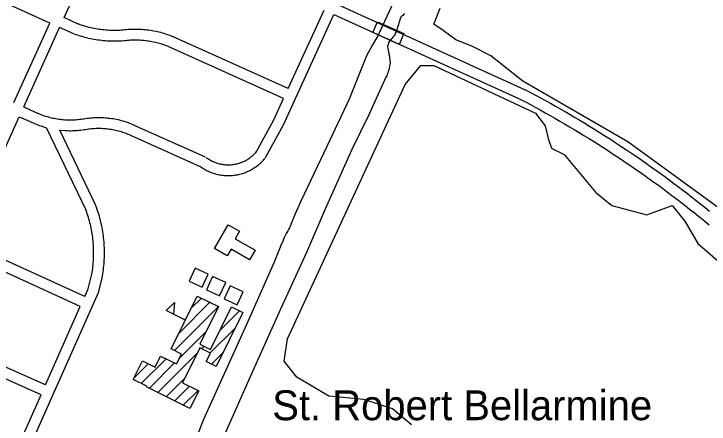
# Model space of a CAD drawing. Extents: x 3677843 to 3715951, y 511991 to 537744.
# Drawn here: x 3705927 to 3707858, y 533223 to 534363 of the extents above; entities that cross this region are included whole.
import ezdxf

# ---------------------------------------------------------------- set-up
doc = ezdxf.new("R2010")
doc.units = 0
for name, color, linetype in [('V-BLDG-IDEN', 7, 'Continuous'), ('V-BLDG-OTLN', 7, 'Continuous'), ('V-BRDG-OTLN', 7, 'Continuous'), ('V-ROAD-CNTR', 7, 'Continuous'), ('V-SITE-VEGE', 7, 'Continuous'), ('V-TOPO-SHOR', 7, 'Continuous')]:
    doc.layers.add(name, color=color, linetype=linetype)

msp = doc.modelspace()

# ---------------------------------------------------------------- linework, layer by layer
at = {"layer": 'V-BLDG-OTLN'}
for p, q in [((3706420, 533545.1), (3706448.1, 533573.2)), ((3706373, 533427.4), (3706495.3, 533549.8)), ((3706385.2, 533475), (3706471.7, 533561.5)), ((3706403.6, 533512.1), (3706349.8, 533538.8)), ((3706498.9, 533482.7), (3706553.9, 533537.6)), ((3706472.3, 533420.7), (3706542.5, 533490.9)), ((3706387.4, 533406.5), (3706460.6, 533479.7)), ((3706448.7, 533432.4), (3706455.5, 533439.3)), ((3706327, 533310.7), (3706436.3, 533420.1)), ((3706476.3, 533389.3), (3706507.8, 533420.9)), ((3706281.1, 533335.5), (3706350.1, 533404.6)), ((3706260.7, 533350.5), (3706300.6, 533390.5)), ((3706303.3, 533322.4), (3706373.8, 533392.9)), ((3706350.6, 533299), (3706401.6, 533350)), ((3706374.2, 533287.3), (3706415.3, 533328.3)), ((3706397.9, 533275.6), (3706438.9, 533316.6))]:
    msp.add_line(p, q, dxfattribs=at)
for points in [[(3706484.6, 533710.7), (3706522.1, 533776.6), (3706553.5, 533758.8), (3706541.4, 533737.5), (3706597, 533705.8), (3706581.9, 533679.4), (3706530.4, 533708.7), (3706520, 533690.5)], [(3706466.8, 533639.5), (3706430.5, 533656.2), (3706413.8, 533619.9), (3706450.1, 533603.1)], [(3706515.6, 533616), (3706479.3, 533632.8), (3706462.5, 533596.4), (3706498.8, 533579.7)], [(3706564.4, 533590.7), (3706528, 533607.5), (3706511.3, 533571.2), (3706547.6, 533554.4)], [(3706495.3, 533549.8), (3706443.5, 533445.2), (3706473.1, 533430.5), (3706531.6, 533548.7), (3706563.3, 533533), (3706489.1, 533383), (3706461.6, 533396.6), (3706473.3, 533420.2), (3706443.7, 533434.9), (3706395.7, 533338), (3706440.7, 533315.7), (3706416.3, 533266.5), (3706295.5, 533326.3), (3706296.3, 533328), (3706258.8, 533346.6), (3706284.5, 533398.5), (3706319.5, 533381.1), (3706334.9, 533412.2), (3706379.3, 533390.2), (3706392.9, 533417.6), (3706363.9, 533431.9), (3706436.7, 533578.9)], [(3706349.8, 533538.8), (3706373.5, 533560.5), (3706370.5, 533528.5)]]:
    msp.add_lwpolyline(points, close=True, dxfattribs=at)
at = {"layer": 'V-BRDG-OTLN'}
msp.add_lwpolyline([(3706937.5, 534340.2), (3707009.8, 534308.4), (3706997, 534277.3), (3706924.1, 534310.9)], close=True, dxfattribs=at)
at = {"layer": 'V-ROAD-CNTR'}
for points in [[(3706027, 534337.2), (3705914.8, 534388), (3705249.4, 534683.6)], [(3706066.7, 534352.2), (3706082.3, 534386.8), (3706172.3, 534589.2)], [(3706828.5, 534387.9), (3707347.3, 534152.1)], [(3706626.4, 533964), (3706676.1, 534054.6), (3706816, 534360.6)], [(3706689, 534155), (3706788.7, 534373)], [(3706816, 534360.6), (3707334.9, 534124.8)], [(3706106, 534334.5), (3706066.7, 534352.2)], [(3705927.4, 534116.8), (3706027, 534337.2)], [(3705954.8, 534104.4), (3706054.4, 534324.9)], [(3706093.6, 534307.1), (3706054.4, 534324.9)], [(3706234.8, 534317.9), (3706230, 534317.5), (3706225.3, 534317.2), (3706220.7, 534316.9), (3706216, 534316.7), (3706211.3, 534316.6), (3706206.6, 534316.5), (3706201.9, 534316.6), (3706197.2, 534316.7), (3706192.5, 534316.9), (3706187.8, 534317.1), (3706183.2, 534317.5), (3706178.5, 534317.9), (3706173.8, 534318.4), (3706169.2, 534318.9), (3706164.5, 534319.6), (3706159.9, 534320.3), (3706155.3, 534321.1), (3706150.6, 534321.9), (3706146, 534322.9), (3706141.5, 534323.9), (3706136.9, 534325), (3706132.4, 534326.2), (3706127.8, 534327.4), (3706123.3, 534328.7), (3706118.8, 534330.1), (3706114.4, 534331.5), (3706110, 534333.1), (3706105.5, 534334.7), (3706105.1, 534334.8)], [(3706237.5, 534288.1), (3706232.5, 534287.6), (3706227.3, 534287.2), (3706222.1, 534286.9), (3706217, 534286.7), (3706211.8, 534286.6), (3706206.6, 534286.5), (3706201.4, 534286.6), (3706196.3, 534286.7), (3706191.1, 534286.9), (3706185.9, 534287.2), (3706180.8, 534287.6), (3706175.6, 534288), (3706170.4, 534288.6), (3706165.3, 534289.2), (3706160.2, 534289.9), (3706155.1, 534290.7), (3706150, 534291.6), (3706144.9, 534292.5), (3706139.8, 534293.5), (3706134.7, 534294.7), (3706129.7, 534295.9), (3706124.7, 534297.2), (3706119.7, 534298.5), (3706114.7, 534300), (3706109.8, 534301.5), (3706104.9, 534303.1), (3706100, 534304.8), (3706095.1, 534306.5), (3706094.6, 534306.7)], [(3706367.3, 534299.9), (3706362.9, 534301.6), (3706358.4, 534303.3), (3706353.8, 534304.9), (3706349.2, 534306.4), (3706344.6, 534307.9), (3706340, 534309.2), (3706335.3, 534310.5), (3706330.6, 534311.7), (3706325.9, 534312.8), (3706321.2, 534313.8), (3706316.4, 534314.7), (3706311.6, 534315.6), (3706306.9, 534316.4), (3706302.1, 534317.1), (3706297.3, 534317.7), (3706292.5, 534318.2), (3706287.6, 534318.6), (3706282.8, 534319), (3706278, 534319.3), (3706273.1, 534319.5), (3706268.3, 534319.6), (3706263.5, 534319.6), (3706258.6, 534319.5), (3706253.8, 534319.4), (3706248.9, 534319.1), (3706244.1, 534318.8), (3706239.3, 534318.4), (3706234.6, 534317.9)], [(3706356.5, 534272), (3706352.3, 534273.6), (3706348.3, 534275.1), (3706344.2, 534276.5), (3706340.1, 534277.8), (3706336, 534279.1), (3706331.8, 534280.3), (3706327.7, 534281.5), (3706323.5, 534282.5), (3706319.3, 534283.5), (3706315.1, 534284.4), (3706310.8, 534285.3), (3706306.6, 534286), (3706302.3, 534286.7), (3706298, 534287.3), (3706293.8, 534287.9), (3706289.5, 534288.3), (3706285.2, 534288.7), (3706280.9, 534289.1), (3706276.6, 534289.3), (3706272.2, 534289.5), (3706267.9, 534289.6), (3706263.6, 534289.6), (3706259.3, 534289.5), (3706255, 534289.4), (3706250.7, 534289.2), (3706246.4, 534288.9), (3706242.1, 534288.5), (3706237.7, 534288.1)], [(3706689, 534155), (3706368.1, 534299.6)], [(3706676.5, 534127.7), (3706355.7, 534272.3)], [(3707348.1, 534151.7), (3707362, 534144.4), (3707375.8, 534137), (3707389.7, 534129.5), (3707403.5, 534121.9), (3707417.2, 534114.3), (3707430.9, 534106.6), (3707444.6, 534098.8), (3707458.2, 534091), (3707471.8, 534083.1), (3707485.4, 534075.1), (3707498.9, 534067), (3707512.4, 534058.9), (3707525.8, 534050.7), (3707539.2, 534042.5), (3707552.6, 534034.1), (3707565.9, 534025.8), (3707579.1, 534017.3), (3707592.3, 534008.8), (3707605.5, 534000.2), (3707618.6, 533991.5), (3707631.7, 533982.8), (3707644.8, 533974), (3707657.8, 533965.1), (3707670.7, 533956.2), (3707683.6, 533947.2), (3707696.5, 533938.1), (3707709.3, 533929), (3707722.1, 533919.8), (3707734.8, 533910.6), (3707747.4, 533901.2), (3707760.1, 533891.9), (3707772.6, 533882.4), (3707785.2, 533872.9), (3707797.6, 533863.3), (3707810.1, 533853.7), (3707822.4, 533844), (3707834.8, 533834.2), (3707847.1, 533824.4), (3707859.3, 533814.5)], [(3706600.1, 533978.4), (3706649.2, 534068.1), (3706676.5, 534127.7)], [(3707334.1, 534125.2), (3707347.9, 534117.9), (3707361.6, 534110.6), (3707375.3, 534103.1), (3707389, 534095.7), (3707402.6, 534088.1), (3707416.2, 534080.5), (3707429.7, 534072.8), (3707443.2, 534065), (3707456.7, 534057.2), (3707470.1, 534049.3), (3707483.5, 534041.3), (3707496.8, 534033.3), (3707510.1, 534025.2), (3707523.4, 534017), (3707536.6, 534008.7), (3707549.8, 534000.4), (3707562.9, 533992), (3707576, 533983.6), (3707589.1, 533975.1), (3707602.1, 533966.5), (3707615, 533957.9), (3707627.9, 533949.2), (3707640.8, 533940.4), (3707653.6, 533931.5), (3707666.4, 533922.6), (3707679.1, 533913.7), (3707691.8, 533904.6), (3707704.5, 533895.5), (3707717.1, 533886.4), (3707729.6, 533877.1), (3707742.1, 533867.8), (3707754.6, 533858.5), (3707767, 533849), (3707779.3, 533839.6), (3707791.6, 533830), (3707803.9, 533820.4), (3707816.1, 533810.7), (3707828.2, 533801), (3707840.4, 533791.2), (3707852.4, 533781.3), (3707857.6, 533777)], [(3705954.8, 534104.4), (3705984.7, 534090.8)], [(3705984.9, 534090.7), (3705988.8, 534088.9), (3705992.6, 534087.2), (3705996.4, 534085.6), (3706000.2, 534084.1), (3706004.1, 534082.6), (3706008, 534081.2), (3706011.9, 534079.8), (3706015.9, 534078.6), (3706019.8, 534077.4), (3706023.8, 534076.2), (3706027.8, 534075.2), (3706031.9, 534074.2), (3706035.9, 534073.3), (3706040, 534072.5), (3706044.1, 534071.7), (3706048.1, 534071), (3706052.2, 534070.4), (3706056.4, 534069.9), (3706060.5, 534069.4), (3706064.6, 534069), (3706068.7, 534068.7), (3706072.9, 534068.5), (3706077, 534068.3), (3706081.2, 534068.2), (3706085.3, 534068.2), (3706089.5, 534068.3), (3706093.6, 534068.4), (3706097.7, 534068.6), (3706101.9, 534068.9), (3706106, 534069.2), (3706110.1, 534069.7), (3706114.2, 534070.2), (3706118.4, 534070.8), (3706121.9, 534071.4)], [(3705786.3, 533731.5), (3705942.4, 534077)], [(3705942.4, 534077), (3705972.4, 534063.5)], [(3706121.9, 534071.3), (3706126.2, 534072.1), (3706130.7, 534072.7), (3706135.2, 534073.3), (3706139.7, 534073.8), (3706144.3, 534074.1), (3706148.8, 534074.5), (3706153.3, 534074.7), (3706157.9, 534074.8), (3706162.4, 534074.9), (3706167, 534074.9), (3706171.5, 534074.7), (3706176, 534074.5), (3706180.6, 534074.3), (3706185.1, 534073.9), (3706189.6, 534073.4), (3706194.1, 534072.9), (3706198.6, 534072.3), (3706203.1, 534071.6), (3706207.6, 534070.8), (3706212, 534069.9), (3706216.5, 534068.9), (3706220.9, 534067.9), (3706225.3, 534066.8), (3706229.7, 534065.5), (3706234, 534064.3), (3706238.4, 534062.9), (3706242.7, 534061.4), (3706247, 534059.9), (3706251.2, 534058.3), (3706255.4, 534056.6), (3706259.6, 534054.8), (3706263.7, 534053), (3706265.7, 534052.1)], [(3705972.2, 534063.6), (3705976.3, 534061.6), (3705980.6, 534059.7), (3705984.9, 534057.9), (3705989.3, 534056.1), (3705993.6, 534054.5), (3705998, 534052.9), (3706002.5, 534051.3), (3706018.3, 534046.2)], [(3706265.5, 534052.1), (3706459, 533965.3)], [(3706127.7, 533817.7), (3706018.3, 534046.2)], [(3706054.9, 534039.4), (3706071.4, 534038.5), (3706076.1, 534038.3), (3706080.8, 534038.2), (3706085.5, 534038.2), (3706090.2, 534038.3), (3706094.9, 534038.4), (3706099.5, 534038.7), (3706104.2, 534039), (3706108.9, 534039.4), (3706113.6, 534039.9), (3706118.2, 534040.5), (3706122.8, 534041.1), (3706126.7, 534041.7)], [(3706154.8, 533830.6), (3706054.9, 534039.4)], [(3706126.7, 534041.7), (3706130.8, 534042.4), (3706134.7, 534043), (3706138.7, 534043.5), (3706142.6, 534043.9), (3706146.6, 534044.2), (3706150.6, 534044.5), (3706154.5, 534044.7), (3706158.5, 534044.8), (3706162.5, 534044.9), (3706166.5, 534044.9), (3706170.5, 534044.8), (3706174.4, 534044.6), (3706178.4, 534044.3), (3706182.4, 534044), (3706186.3, 534043.6), (3706190.3, 534043.1), (3706194.2, 534042.6), (3706198.2, 534042), (3706202.1, 534041.3), (3706206, 534040.5), (3706209.9, 534039.7), (3706213.7, 534038.7), (3706217.6, 534037.8), (3706221.4, 534036.7), (3706225.3, 534035.6), (3706229, 534034.4), (3706232.8, 534033.1), (3706236.6, 534031.8), (3706240.3, 534030.3), (3706244, 534028.9), (3706247.6, 534027.3), (3706251.3, 534025.7), (3706253.1, 534024.8)], [(3706253.2, 534024.8), (3706446.7, 533937.9)], [(3706461.6, 533963.7), (3706463.9, 533962), (3706466.1, 533960.5), (3706468.4, 533959.1), (3706470.7, 533957.7), (3706473, 533956.4), (3706475.3, 533955.1), (3706477.7, 533953.9), (3706480.1, 533952.7), (3706482.5, 533951.6), (3706485, 533950.6), (3706487.5, 533949.7), (3706490, 533948.8), (3706492.5, 533947.9), (3706495.1, 533947.2), (3706497.6, 533946.5), (3706500.2, 533945.9), (3706502.8, 533945.3), (3706505.5, 533944.8), (3706508.1, 533944.4), (3706510.7, 533944), (3706513.4, 533943.8), (3706516, 533943.6), (3706518.7, 533943.4), (3706521.4, 533943.3), (3706524, 533943.3), (3706526.7, 533943.4), (3706529.4, 533943.5), (3706532, 533943.7), (3706534.7, 533944), (3706537.3, 533944.4), (3706540, 533944.8), (3706542.6, 533945.3), (3706545.2, 533945.8), (3706547.8, 533946.4), (3706550.4, 533947.1), (3706552.9, 533947.9), (3706555.4, 533948.7), (3706558, 533949.6), (3706560.5, 533950.5), (3706562.9, 533951.6), (3706565.4, 533952.6), (3706567.8, 533953.8), (3706570.1, 533955), (3706572.5, 533956.3), (3706574.8, 533957.6), (3706577.1, 533959), (3706579.3, 533960.4), (3706581.5, 533961.9), (3706583.7, 533963.5), (3706585.8, 533965.1), (3706587.9, 533966.8), (3706589.9, 533968.5), (3706591.9, 533970.3), (3706593.8, 533972.1), (3706595.7, 533974), (3706597.5, 533975.9), (3706599.3, 533977.9), (3706601.1, 533980), (3706601.7, 533980.7)], [(3706444, 533939.5), (3706446.6, 533937.6), (3706449.5, 533935.6), (3706452.4, 533933.7), (3706455.3, 533931.9), (3706458.3, 533930.2), (3706461.3, 533928.5), (3706464.4, 533927), (3706467.5, 533925.5), (3706470.7, 533924.1), (3706473.8, 533922.8), (3706477.1, 533921.5), (3706480.3, 533920.4), (3706483.6, 533919.3), (3706486.9, 533918.3), (3706490.2, 533917.4), (3706493.6, 533916.6), (3706497, 533915.9), (3706500.4, 533915.3), (3706503.8, 533914.7), (3706507.2, 533914.3), (3706510.6, 533913.9), (3706514.1, 533913.6), (3706517.5, 533913.4), (3706521, 533913.3), (3706524.4, 533913.3), (3706527.9, 533913.4), (3706531.3, 533913.6), (3706534.7, 533913.9), (3706538.2, 533914.2), (3706541.6, 533914.7), (3706545, 533915.2), (3706548.4, 533915.8), (3706551.8, 533916.5), (3706555.1, 533917.3), (3706558.5, 533918.2), (3706561.8, 533919.2), (3706565.1, 533920.3), (3706568.3, 533921.4), (3706571.5, 533922.7), (3706574.7, 533924), (3706577.9, 533925.4), (3706581, 533926.9), (3706584.1, 533928.4), (3706587.1, 533930.1), (3706590.1, 533931.8), (3706593, 533933.6), (3706595.9, 533935.5), (3706598.8, 533937.4), (3706601.6, 533939.4), (3706604.3, 533941.5), (3706607, 533943.7), (3706609.6, 533945.9), (3706612.2, 533948.2), (3706614.7, 533950.6), (3706617.1, 533953), (3706619.5, 533955.5), (3706621.8, 533958.1), (3706624, 533960.7), (3706624.8, 533961.6)], [(3706143, 533634.7), (3706143.9, 533639.9), (3706144.8, 533645), (3706145.5, 533650.1), (3706146.2, 533655.1), (3706146.8, 533660.2), (3706147.3, 533665.3), (3706147.8, 533670.5), (3706148.2, 533675.6), (3706148.5, 533680.7), (3706148.7, 533685.8), (3706148.9, 533691), (3706148.9, 533696.1), (3706148.9, 533701.2), (3706148.9, 533706.4), (3706148.7, 533711.5), (3706148.5, 533716.6), (3706148.2, 533721.7), (3706147.8, 533726.9), (3706147.3, 533732), (3706146.8, 533737.1), (3706146.2, 533742.2), (3706145.5, 533747.3), (3706144.7, 533752.3), (3706143.9, 533757.4), (3706143, 533762.4), (3706142, 533767.5), (3706140.9, 533772.5), (3706139.7, 533777.5), (3706138.5, 533782.5), (3706137.2, 533787.5), (3706135.9, 533792.4), (3706134.4, 533797.3), (3706132.9, 533802.2), (3706131.3, 533807.1), (3706129.7, 533812), (3706127.9, 533816.8), (3706127.2, 533818.9)], [(3706172.5, 533629.4), (3706173.5, 533634.8), (3706174.4, 533640.3), (3706175.2, 533645.8), (3706176, 533651.4), (3706176.6, 533656.9), (3706177.2, 533662.4), (3706177.7, 533668), (3706178.1, 533673.6), (3706178.5, 533679.1), (3706178.7, 533684.7), (3706178.9, 533690.3), (3706178.9, 533695.9), (3706178.9, 533701.5), (3706178.9, 533707), (3706178.7, 533712.6), (3706178.4, 533718.2), (3706178.1, 533723.8), (3706177.7, 533729.3), (3706177.2, 533734.9), (3706176.6, 533740.4), (3706175.9, 533746), (3706175.2, 533751.5), (3706174.3, 533757), (3706173.4, 533762.5), (3706172.4, 533768), (3706171.3, 533773.5), (3706170.2, 533779), (3706168.9, 533784.4), (3706167.6, 533789.8), (3706166.2, 533795.2), (3706164.7, 533800.6), (3706163.2, 533806), (3706161.5, 533811.3), (3706159.8, 533816.6), (3706158, 533821.9), (3706156.1, 533827.1), (3706155.3, 533829.3)], [(3706124.1, 533577.3), (3705786.3, 533731.5)], [(3706111.9, 533549.9), (3705774, 533704.2)], [(3705935.5, 533078.4), (3706162, 533588.8), (3706172.3, 533628.3)], [(3706124.1, 533577.3), (3706133.6, 533598.7), (3706143.2, 533635.9)], [(3706015.2, 533331.8), (3706111.9, 533549.9)], [(3706015.2, 533331.8), (3705674.7, 533483.3)], [(3706003, 533304.4), (3705662.4, 533455.9)], [(3705908, 533090.4), (3706003, 533304.4)]]:
    msp.add_lwpolyline(points, dxfattribs=at)
at = {"layer": 'V-SITE-VEGE'}
for p, q in [((3707093.2, 534334.4), (3707110.8, 534378.6)), ((3707119.7, 534316.7), (3707093.2, 534334.4)), ((3707155, 534290.2), (3707119.7, 534316.7)), ((3707199.1, 534272.6), (3707155, 534290.2)), ((3707252.1, 534246), (3707199.1, 534272.6)), ((3707340.5, 534175.4), (3707252.1, 534246)), ((3707631.9, 534007.5), (3707340.5, 534175.4)), ((3708091.2, 533671.7), (3707631.9, 534007.5))]:
    msp.add_line(p, q, dxfattribs=at)
msp.add_lwpolyline([(3707031.3, 533221), (3706978.4, 533265.2), (3706898.9, 533291.7), (3706801.7, 533300.6), (3706713.4, 533353.6), (3706678.1, 533397.8), (3706686.9, 533459.6), (3707013.7, 534166.5), (3707057.8, 534219.5), (3707093.2, 534219.5), (3707243.3, 534148.8), (3707375.8, 534087), (3707402.3, 534051.6), (3707411.1, 534016.3), (3707420, 533989.8), (3707455.3, 533972.1), (3707543.6, 533866.1), (3707587.8, 533830.7), (3707684.9, 533804.2), (3707755.6, 533830.7), (3707790.9, 533786.6), (3707826.2, 533724.7), (3707888, 533671.7)], dxfattribs=at)
at = {"layer": 'V-TOPO-SHOR'}
for points in [[(3707024.3, 534488.1), (3706937.7, 534301.9), (3706922.8, 534276.5), (3706906.6, 534246.2), (3706858.3, 534126), (3706796.3, 533994.2), (3706724.3, 533842.8), (3706708.2, 533807), (3706692.6, 533768.4), (3706690.3, 533763.4), (3706688.2, 533760), (3706685.4, 533755.5), (3706683.1, 533752.1), (3706681.5, 533748.5), (3706679.2, 533743), (3706676.2, 533737), (3706673.9, 533731.7), (3706668.8, 533719.5), (3706650.4, 533673.2), (3706574.3, 533502), (3706506.5, 533352.2), (3706454, 533235.4), (3706437.9, 533196.4)], [(3707012.2, 534363.4), (3707010.1, 534361.8), (3707007.2, 534358.6), (3707004.6, 534356), (3707002.2, 534353.5), (3707000.4, 534350.3), (3706999.1, 534345.3), (3706998.3, 534342.1), (3706996.5, 534337.6), (3706995.2, 534333.6), (3706994.2, 534330.1), (3706992.9, 534325.9), (3706991.3, 534321.3), (3706990, 534317.1), (3706988.5, 534312.6), (3706986.4, 534307.8), (3706984.8, 534304.3), (3706983.5, 534301.6), (3706979.8, 534297.6), (3706976.7, 534294.4), (3706974.8, 534292.3), (3706971.9, 534288.8), (3706970.1, 534286.9), (3706968.3, 534283.7), (3706967.5, 534281.6), (3706966.4, 534278.4), (3706965.4, 534275.2), (3706964.6, 534271.8), (3706965.5, 534266.2), (3706967.4, 534258), (3706968.8, 534251.9), (3706970.2, 534245.5), (3706970.7, 534240), (3706971.6, 534233.9), (3706971.9, 534228.8), (3706972.2, 534226.5), (3706971.1, 534221.9), (3706970.4, 534216.1), (3706969.4, 534211.8), (3706968.1, 534206.8)], [(3706968.1, 534206.8), (3706966.5, 534202.5), (3706965.5, 534199.3), (3706964.2, 534194.5), (3706962.6, 534190.6), (3706959.7, 534185), (3706956.3, 534178.6), (3706912.8, 534082.2), (3706866, 533986), (3706791.2, 533818.7), (3706740.1, 533699.7), (3706667.3, 533542.6), (3706590.6, 533371.3), (3706514.2, 533197.7)]]:
    msp.add_lwpolyline(points, dxfattribs=at)

# ---------------------------------------------------------------- texts
at = {"layer": 'V-BLDG-IDEN'}
msp.add_text('St. Robert Bellarmine', height=83, dxfattribs=at).set_placement((3706644.8, 533233.9))

doc.saveas('drawing.dxf')
